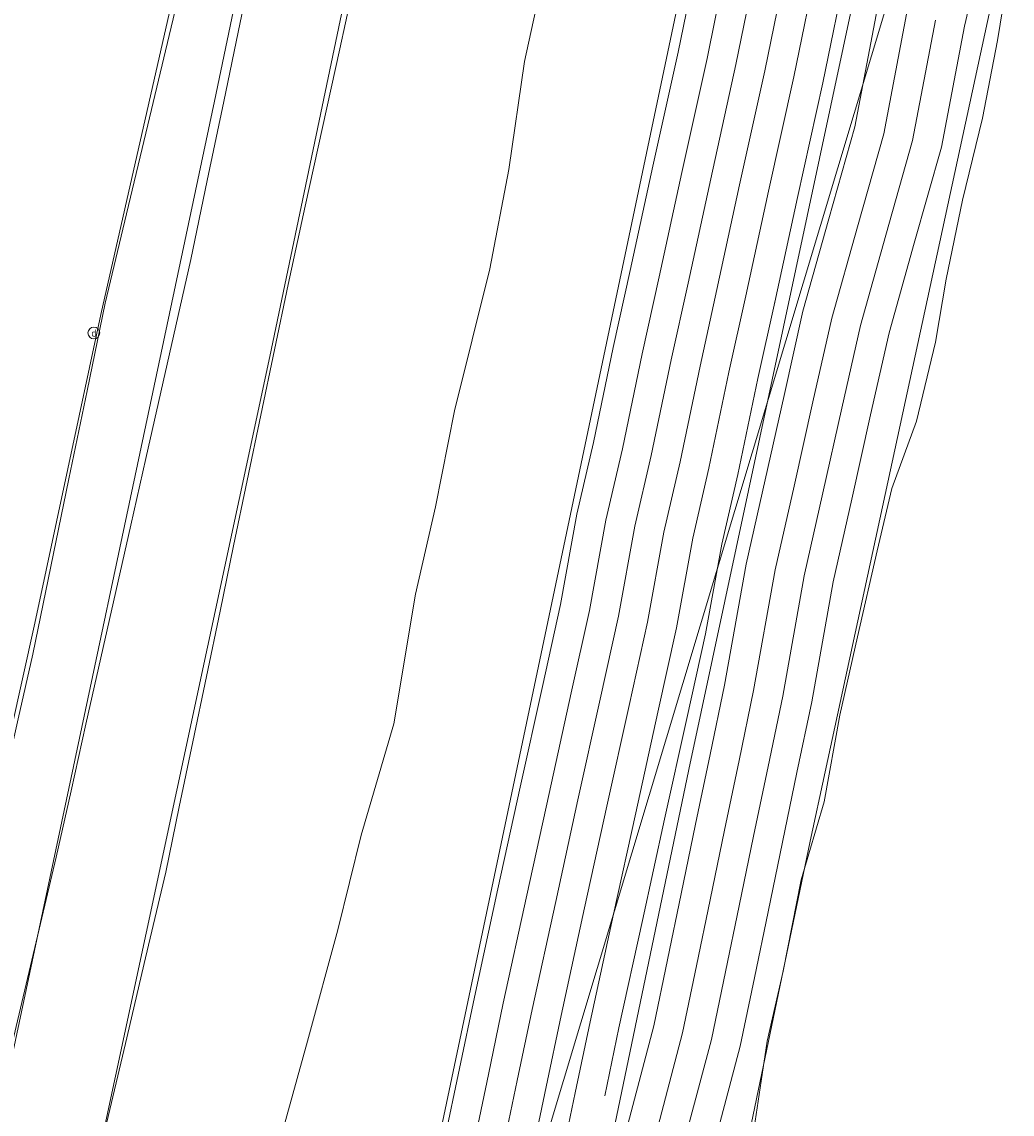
# Model space of a CAD drawing. Header units: metres. Extents: x 250001 to 257773, y 598992 to 609118.
# Tile 326 of 656: x 254907 to 254957, y 600943 to 600998. Entities that reach past the tile are written whole.
import ezdxf
from ezdxf.enums import TextEntityAlignment as Align
from ezdxf.lldxf.tags import DXFTag

# ---------------------------------------------------------------- set-up
doc = ezdxf.new("R2010")
doc.units = ezdxf.units.M
for name, color, linetype, lineweight in [('B-WE-GR-GRAS-GV', 252, 'Continuous', 13), ('B-WE-GW-GRONDWERKLIJN_KRUIN-G', 252, 'Continuous', 18), ('B-WE-GW-GRONDWERKLIJN_TEEN-G', 90, 'Continuous', 18), ('B-WE-GW-TALUD_KRUIN-G', 252, 'Continuous', 18), ('B-WE-IE-MEUBILAIR_DIJKPAAL-S', 252, 'Continuous', 25), ('B-WE-KG-GRENS_PERCEEL-G', 150, 'KG-PERCEEL', 18), ('B-WE-OG-WATER-GV', 252, 'Continuous', 18), ('B-WE-VH-KANTVERHARDING-G', 60, 'Continuous', 18), ('B-WE-VH-VERHARDING-G', 252, 'Continuous', 18), ('B-WE-VH-VERHARDING_HALFVERHARDING-GV', 252, 'Continuous', 18), ('B-WE-VH-VERHARDING_OPEN-GV', 252, 'Continuous', 18), ('X-XX-AL-REFERENTIE-G', 7, 'Continuous', 18)]:
    doc.layers.add(name, color=color, linetype=linetype, lineweight=lineweight)
doc.styles.add('NLCS-ISO', font='NLCS-ISO.ttf')
doc.styles.get("Standard").update_dxf_attribs({"font": 'NLCS-ISO.ttf'})
tags = doc.linetypes.add('KG-PERCEEL', pattern='A,5.5,-2,["P",Standard,S=1.8,R=0,X=-0.5,Y=-0.9],-2,5.5,-2,[5,NLCS.SHX,S=0.75,R=0,X=0,Y=0],-2', length=19).pattern_tags.tags
tags[6] = DXFTag(74, 10)

# ---------------------------------------------------------------- blocks, each defined once
blk = doc.blocks.new('BS2021-132-Xref-KAD-20210617')
at = {"layer": 'B-WE-KG-GRENS_PERCEEL-G', "flags": 128}
blk.add_lwpolyline([(254907.422, 600750.902), (254912, 600815), (254918, 600889), (254964, 601042), (254999, 601218), (255017, 601294), (255020, 601325), (255015, 601354), (255000, 601414), (254968, 601478), (254940, 601559), (254919, 601592), (254834, 601658), (254818, 601666), (254801, 601670), (254760, 601673), (254708, 601664), (254681, 601664), (254664, 601673), (254661.278, 601676.5)], dxfattribs=at)
blk = doc.blocks.new('BS2021-132-Xref-inmeting-2d-20210906')
at = {"layer": 'B-WE-GW-GRONDWERKLIJN_KRUIN-G'}
for points in [[(254913.946, 600905.114), (254915.06, 600910.867), (254915.82, 600914.427), (254916.58, 600917.987), (254917.299, 600921.94), (254918.017, 600925.893), (254918.54, 600930.311), (254919.063, 600934.729), (254919.754, 600938.331), (254920.444, 600941.932), (254921.701, 600946.499), (254923.248, 600952.148), (254924.435, 600956.955), (254926.093, 600962.607), (254927.185, 600969.182), (254928.195, 600973.612), (254929.169, 600978.481), (254930.058, 600982.079), (254930.947, 600985.677), (254931.92, 600990.713), (254932.714, 600996.196), (254933.947, 601001.865)], [(254902.537, 600942.635), (254903.377, 600946.481), (254904.109, 600949.756), (254904.841, 600953.03), (254905.572, 600956.304), (254906.304, 600959.578), (254907.036, 600962.853), (254907.768, 600966.127), (254908.687, 600970.58), (254909.606, 600975.034), (254910.525, 600979.487), (254911.444, 600983.94), (254912.527, 600988.465), (254913.609, 600992.99), (254914.692, 600997.514), (254915.775, 601002.039)], [(254919.136, 601002.175), (254918.297, 600998.172), (254917.458, 600994.168), (254916.619, 600990.165), (254915.781, 600986.162), (254915.022, 600982.793), (254914.263, 600979.423), (254913.504, 600976.054), (254912.746, 600972.685), (254911.987, 600969.316), (254911.228, 600965.946), (254910.469, 600962.577), (254909.71, 600959.208), (254908.952, 600955.838), (254907.936, 600951.544), (254906.92, 600947.249), (254905.905, 600942.954), (254904.889, 600938.66)]]:
    blk.add_lwpolyline(points, dxfattribs=at)
at = {"layer": 'B-WE-GW-GRONDWERKLIJN_TEEN-G'}
blk.add_lwpolyline([(254911.441, 600942.044), (254912.465, 600946.387), (254913.488, 600950.73), (254914.512, 600955.072), (254915.201, 600958.384), (254915.891, 600961.696), (254916.58, 600965.008), (254917.27, 600968.321), (254917.959, 600971.633), (254918.649, 600974.945), (254919.338, 600978.257), (254920.028, 600981.569), (254920.717, 600984.881), (254921.591, 600988.866), (254922.465, 600992.851), (254923.339, 600996.836), (254924.213, 601000.82)], dxfattribs=at)
at = {"layer": 'B-WE-VH-KANTVERHARDING-G'}
for points in [[(254944.264, 600941.43), (254945.015, 600946.511), (254945.841, 600950.049), (254946.752, 600954.681), (254947.915, 600958.642), (254948.711, 600963.036), (254949.602, 600967.012), (254950.609, 600971.382), (254951.348, 600974.535), (254952.599, 600977.954), (254953.561, 600981.964), (254954.107, 600985.162), (254954.929, 600989.17), (254955.947, 600993.324), (254956.705, 600997.265), (254957.226, 601000.5)], [(254920.517, 600902.958), (254921.216, 600906.378), (254921.914, 600909.798), (254923.105, 600915.673), (254924.297, 600921.117), (254925.529, 600927.012), (254926.248, 600930.401), (254926.967, 600933.79), (254927.809, 600937.642), (254928.652, 600941.493), (254929.412, 600945.119), (254930.172, 600948.744), (254931.363, 600954.229), (254932.493, 600959.385), (254933.623, 600964.499), (254934.547, 600968.649), (254935.369, 600973.229), (254936.211, 600976.865), (254937.217, 600981.692), (254938.08, 600985.595), (254939.23, 600990.895), (254940.504, 600996.667), (254941.736, 601002.706)]]:
    blk.add_lwpolyline(points, dxfattribs=at)
at = {"layer": 'B-WE-VH-VERHARDING-G'}
for points in [[(254952.091, 600998.606), (254950.935, 600992.536), (254949.6, 600987.803), (254948.294, 600983.172), (254947.345, 600978.933), (254946.387, 600974.654), (254945.436, 600970.406), (254944.336, 600964.285), (254943.597, 600960.736), (254942.863, 600957.208), (254942.128, 600953.68), (254941.434, 600950.327), (254940.731, 600946.935), (254939.571, 600942.537), (254938.435, 600938.226), (254937.773, 600934.803), (254937.095, 600931.291), (254936.056, 600927.109), (254935.031, 600922.986), (254934.029, 600918.431), (254933.027, 600913.872), (254932.264, 600910.008), (254931.494, 600906.114), (254930.533, 600901.693)], [(254950.623, 600998.916), (254949.474, 600992.881), (254948.156, 600988.21), (254946.839, 600983.54), (254945.881, 600979.261), (254944.923, 600974.981), (254943.965, 600970.702), (254942.863, 600964.571), (254942.129, 600961.042), (254941.394, 600957.513), (254940.66, 600953.985), (254939.965, 600950.631), (254939.271, 600947.278), (254938.121, 600942.919), (254936.971, 600938.56), (254936.301, 600935.087), (254935.63, 600931.615), (254934.6, 600927.471), (254933.57, 600923.328), (254932.564, 600918.753), (254931.558, 600914.178), (254930.792, 600910.298), (254930.026, 600906.418), (254929.068, 600902.011)], [(254946.138, 601001.77), (254944.906, 600995.732), (254943.626, 600989.933), (254942.476, 600984.632), (254941.617, 600980.747), (254940.606, 600975.898), (254939.778, 600972.324), (254938.96, 600967.762), (254938.016, 600963.525), (254936.888, 600958.418), (254935.76, 600953.27), (254934.573, 600947.805), (254933.816, 600944.196), (254933.052, 600940.551), (254932.206, 600936.681), (254931.366, 600932.843), (254930.65, 600929.467), (254929.933, 600926.085), (254928.697, 600920.175), (254927.509, 600914.745), (254926.324, 600908.901), (254925.625, 600905.478), (254924.918, 600902.016)], [(254944.671, 601002.082), (254943.438, 600996.044), (254942.161, 600990.253), (254941.01, 600984.953), (254940.15, 600981.062), (254939.141, 600976.22), (254938.308, 600972.626), (254937.489, 600968.057), (254936.551, 600963.85), (254935.423, 600958.74), (254934.294, 600953.589), (254933.106, 600948.118), (254932.348, 600944.503), (254931.585, 600940.865), (254930.74, 600937.001), (254929.9, 600933.159), (254929.183, 600929.779), (254928.465, 600926.394), (254927.231, 600920.489), (254926.041, 600915.054), (254924.854, 600909.2), (254924.155, 600905.778), (254923.451, 600902.33)], [(254943.204, 601002.394), (254941.971, 600996.355), (254940.696, 600990.574), (254939.545, 600985.274), (254938.684, 600981.377), (254937.676, 600976.543), (254936.838, 600972.927), (254936.018, 600968.353), (254935.087, 600964.175), (254933.958, 600959.062), (254932.829, 600953.909), (254931.639, 600948.431), (254930.88, 600944.811), (254930.118, 600941.179), (254929.275, 600937.321), (254928.434, 600933.475), (254927.716, 600930.09), (254926.997, 600926.703), (254925.764, 600920.803), (254924.573, 600915.364), (254923.384, 600909.499), (254922.685, 600906.078), (254921.984, 600902.644)], [(254953.559, 600998.296), (254952.396, 600992.191), (254951.044, 600987.396), (254949.749, 600982.804), (254948.808, 600978.605), (254947.85, 600974.326), (254946.906, 600970.109), (254945.809, 600964), (254945.066, 600960.431), (254944.331, 600956.902), (254943.597, 600953.375), (254942.903, 600950.023), (254942.192, 600946.591), (254941.022, 600942.154), (254939.898, 600937.893), (254939.246, 600934.519), (254938.561, 600930.968), (254937.512, 600926.747), (254936.492, 600922.643), (254935.494, 600918.109), (254934.495, 600913.566), (254933.735, 600909.717), (254932.963, 600905.809), (254931.999, 600901.374)], [(254956.108, 601002.64), (254955.027, 600997.986), (254953.858, 600991.847), (254952.487, 600986.989), (254951.203, 600982.437), (254950.272, 600978.277), (254949.314, 600973.998), (254948.377, 600969.812), (254947.281, 600963.714), (254946.534, 600960.125), (254945.8, 600956.596), (254945.066, 600953.07), (254944.372, 600949.719), (254943.653, 600946.247), (254942.472, 600941.772)], [(254947.605, 601001.458), (254946.373, 600995.42), (254945.092, 600989.612), (254943.941, 600984.311), (254943.084, 600980.432), (254942.071, 600975.576), (254941.248, 600972.022), (254940.431, 600967.466), (254939.48, 600963.2), (254938.353, 600958.095), (254937.225, 600952.95), (254936.04, 600947.492), (254935.284, 600943.888), (254934.519, 600940.237), (254933.671, 600936.36), (254932.833, 600932.527), (254932.118, 600929.156), (254931.401, 600925.775), (254930.164, 600919.861), (254928.977, 600914.435), (254927.794, 600908.602), (254927.094, 600905.178)], [(254957.037, 601039.08), (254956.674, 601037.239), (254955.965, 601033.656), (254954.779, 601028.058), (254953.746, 601023.325), (254952.499, 601017.666), (254951.819, 601014.418), (254951.143, 601011.185), (254950.066, 601005.639), (254949.073, 601001.146), (254947.84, 600995.109), (254946.557, 600989.291), (254945.406, 600983.99), (254945.402, 600983.97)], [(254945.406, 600983.99), (254944.55, 600980.117), (254943.536, 600975.253), (254942.717, 600971.72), (254941.901, 600967.171), (254940.945, 600962.875), (254939.818, 600957.773), (254938.691, 600952.63), (254937.506, 600947.179), (254936.784, 600943.731)]]:
    blk.add_lwpolyline(points, dxfattribs=at)
blk = doc.blocks.new('SIE-DIJKPAAL-SO')
at = {"color": 0, "linetype": 'ByBlock', "lineweight": 18}
blk.add_circle((0, 0), 1.5, dxfattribs=at)
at = {"color": 0, "linetype": 'ByBlock', "lineweight": 18, "style": 'NLCS-ISO'}
blk.add_text('d', height=1.8, dxfattribs=at).set_placement((0, 0), align=Align.MIDDLE_CENTER)
blk = doc.blocks.new('BS2021-132-Xref-BGT-GRIJS-20210617-aangepast')
at = {"layer": 'B-WE-GR-GRAS-GV', "flags": 128}
for points in [[(254941.905, 601118.918), (254933.056, 601120.898), (254883.874, 600897.398), (254892.083, 600895.587), (254893.786, 600903.235), (254895.884, 600913.013), (254896.207, 600914.227), (254901.612, 600939.891), (254904.827, 600954.05), (254907.877, 600967.713), (254911.224, 600983.36), (254916.084, 601004.817), (254918.215, 601014.587), (254921.902, 601029.611), (254924.365, 601039.856), (254927.366, 601053.53), (254929.147, 601061.33), (254929.999, 601065.238), (254932.016, 601075.033), (254933.75, 601082.843), (254936.843, 601097.419), (254941.623, 601117.972)], [(254934.897, 601053.385), (254949.169, 601117.292), (254944.134, 601118.419), (254940.137, 601101.296), (254932.794, 601067.265), (254924.832, 601031.763), (254916.983, 600994.193), (254906.112, 600942.895), (254898.811, 600908.225), (254901.022, 600913.056), (254904.083, 600911.655), (254906.482, 600921.422), (254908.812, 600929.986), (254919.795, 600981.23)], [(254965.284, 601113.685), (254949.169, 601117.292), (254934.897, 601053.385), (254919.795, 600981.23), (254908.812, 600929.986), (254906.482, 600921.422), (254904.083, 600911.655), (254898.523, 600883.56), (254892.603, 600855.785), (254891.097, 600845.539), (254888.367, 600831.489), (254884.764, 600808.209), (254880.998, 600778.666), (254879.745, 600767.366), (254883.359, 600766.965), (254888.043, 600766.446), (254895.445, 600765.624), (254896.123, 600772.212), (254900.033, 600800.222), (254908.024, 600843.964), (254923.755, 600919.584), (254946.949, 601029.791), (254952.565, 601057.086), (254958.784, 601083.716)]]:
    blk.add_lwpolyline(points, close=True, dxfattribs=at)
for points in [[(254941.623, 601117.972), (254936.843, 601097.419), (254933.75, 601082.843), (254932.016, 601075.033), (254929.999, 601065.238), (254929.147, 601061.33), (254927.366, 601053.53), (254924.365, 601039.856), (254921.902, 601029.611), (254918.215, 601014.587), (254916.084, 601004.817), (254911.224, 600983.36), (254907.877, 600967.713), (254904.827, 600954.05), (254901.612, 600939.891), (254896.207, 600914.227), (254895.884, 600913.013), (254893.786, 600903.235)], [(254894.29, 600898.348), (254898.811, 600908.225), (254906.112, 600942.895), (254916.983, 600994.193), (254924.832, 601031.763), (254932.794, 601067.265), (254940.137, 601101.296), (254944.134, 601118.419)]]:
    blk.add_lwpolyline(points, dxfattribs=at)
at = {"layer": 'B-WE-GW-TALUD_KRUIN-G', "flags": 128}
blk.add_lwpolyline([(254892.083, 600895.587), (254893.786, 600903.235), (254895.884, 600913.013), (254896.207, 600914.227), (254901.612, 600939.891), (254904.827, 600954.05), (254907.877, 600967.713), (254911.224, 600983.36), (254916.084, 601004.817), (254918.215, 601014.587), (254921.902, 601029.611), (254924.365, 601039.856), (254927.366, 601053.53), (254929.147, 601061.33), (254929.999, 601065.238), (254932.016, 601075.033), (254933.75, 601082.843), (254936.843, 601097.419), (254941.623, 601117.972), (254941.905, 601118.918)], dxfattribs=at)
at = {"layer": 'B-WE-OG-WATER-GV', "flags": 128}
blk.add_lwpolyline([(254989.148, 601150.539), (254980.546, 601110.781), (254947.2, 600956.652), (254914.197, 600798.194)], dxfattribs=at)
at = {"layer": 'B-WE-VH-VERHARDING_HALFVERHARDING-GV', "flags": 128}
blk.add_lwpolyline([(254980.546, 601110.781), (254973.568, 601112.343), (254941.044, 600960.29), (254908.041, 600801.832), (254905.099, 600783.249), (254903.07, 600764.544), (254901.96, 600745.762), (254901.771, 600726.948), (254902.505, 600708.148), (254909.883, 600624.083), (254916.417, 600624.547), (254914.194, 600647.339), (254911.566, 600675.847), (254909.28, 600696.2), (254908.082, 600716.645), (254907.976, 600737.126), (254908.962, 600757.583), (254911.038, 600777.958), (254914.197, 600798.194), (254947.2, 600956.652)], close=True, dxfattribs=at)
at = {"layer": 'B-WE-VH-VERHARDING_OPEN-GV', "flags": 128}
blk.add_lwpolyline([(254908.041, 600801.832), (254941.044, 600960.29), (254973.568, 601112.343), (254965.39, 601114.173), (254965.284, 601113.685), (254958.784, 601083.716), (254952.565, 601057.086), (254946.949, 601029.791), (254923.755, 600919.584), (254908.024, 600843.964)], dxfattribs=at)
at = {"layer": 'B-WE-IE-MEUBILAIR_DIJKPAAL-S', "xscale": 0.2, "yscale": 0.2, "zscale": 0.2}
blk.add_blockref('SIE-DIJKPAAL-SO', (254910.868, 600982.426), dxfattribs=at)

msp = doc.modelspace()

# ---------------------------------------------------------------- block references
at = {"layer": 'X-XX-AL-REFERENTIE-G'}
for name in ['BS2021-132-Xref-BGT-GRIJS-20210617-aangepast', 'BS2021-132-Xref-KAD-20210617', 'BS2021-132-Xref-inmeting-2d-20210906']:
    msp.add_blockref(name, (0, 0), dxfattribs=at)

doc.saveas('drawing.dxf')
